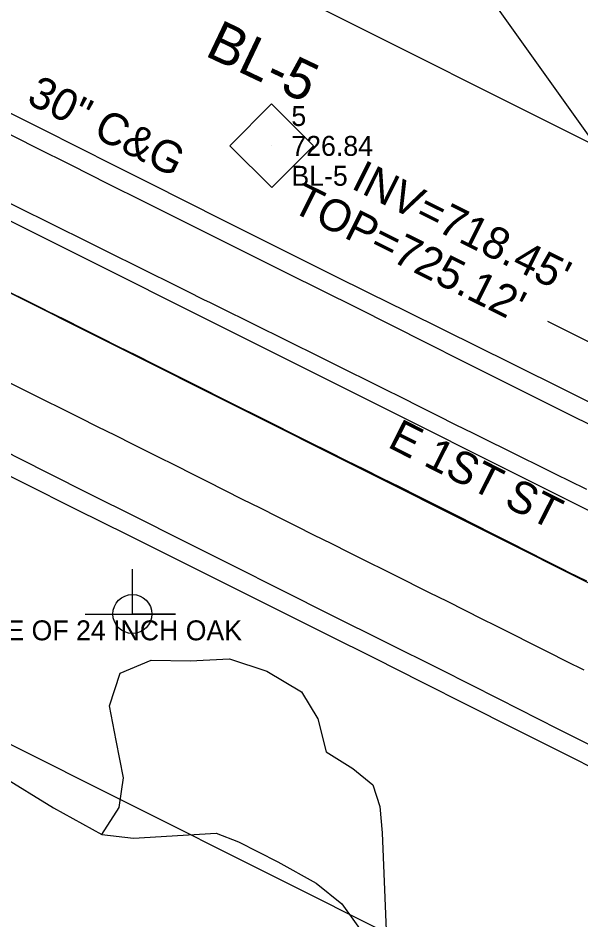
# Model space of a CAD drawing. Extents: x 1516784 to 1522736, y 634838 to 639369.
# Drawn here: x 1519603.4 to 1519674, y 638475.3 to 638588.4 of the extents above; entities that cross this region are included whole.
import ezdxf

# ---------------------------------------------------------------- set-up
doc = ezdxf.new("R2010")
doc.units = 0
for name, color, linetype in [('COGO Default Point Elevation', 7, 'Continuous'), ('COGO Default Point Number', 7, 'Continuous'), ('CTL Bench Mark Cogo Comment', 7, 'Continuous'), ('CTL Supplemental Horizontal and Vertical CELL', 7, 'Continuous'), ('CTL Supplemental Horizontal and Vertical Cogo Comment', 7, 'Continuous'), ('CTL Supplemental Horizontal and Vertical Cogo Elevation', 7, 'Continuous'), ('CTL Supplemental Horizontal and Vertical Cogo Number', 7, 'Continuous'), ('CTL Supplemental Horizontal and Vertical Text', 7, 'Continuous'), ('Exist Environmental Wetland Boundary Cogo Number', 7, 'Continuous'), ('Exist Environmental Wetland Boundary Text', 7, 'Continuous'), ('Exist Right of Way Line', 7, 'Continuous'), ('Exist Roads Curbs Text', 7, 'Continuous'), ('Exist Roads EOP Text', 7, 'Continuous'), ('Exist Structure Minor Catch Basin Leader', 7, 'Continuous'), ('Exist Structure Minor Catch Basin Top Elevation', 7, 'Continuous'), ('Exist Structure Minor Pipes RCP 18 Inch Invert', 7, 'Continuous'), ('Exist Utilities Power Joint Use Telephone CELL', 7, 'Continuous'), ('Exist Utilities Sanitary Sewer UG Line', 7, 'Continuous'), ('Exist Utilities Water UG Line SUE LOS B', 7, 'Continuous'), ('Exist Vegetation Hedge Row', 7, 'Continuous'), ('Exist Vegetation Woods Line', 7, 'Continuous')]:
    doc.layers.add(name, color=color, linetype=linetype)

msp = doc.modelspace()

# ---------------------------------------------------------------- linework, layer by layer
at = {"layer": 'COGO Default Point Elevation'}
for points in [[(1519602.17, 638565.32), (1519604.41, 638564.21), (1519606.65, 638563.1), (1519608.89, 638561.99), (1519611.12, 638560.88), (1519613.36, 638559.76), (1519615.6, 638558.65), (1519617.84, 638557.54), (1519620.07, 638556.43), (1519622.31, 638555.32), (1519624.55, 638554.21), (1519626.79, 638553.09), (1519627.44, 638552.77), (1519629.68, 638551.66), (1519631.93, 638550.56), (1519634.17, 638549.46), (1519635.9, 638548.6), (1519638.14, 638547.49), (1519640.37, 638546.38), (1519642.61, 638545.26), (1519644.85, 638544.15), (1519647.08, 638543.03), (1519649.32, 638541.92), (1519651.56, 638540.81), (1519653.79, 638539.69), (1519656.03, 638538.58), (1519658.26, 638537.46), (1519660.5, 638536.35), (1519662.74, 638535.24), (1519664.22, 638534.5), (1519666.46, 638533.39), (1519668.7, 638532.29), (1519670.94, 638531.18), (1519672.47, 638530.43), (1519674.7, 638529.31)], [(1519674.73, 638517.77), (1519672.49, 638518.88), (1519671.85, 638519.2), (1519669.62, 638520.33), (1519667.39, 638521.46), (1519665.16, 638522.59), (1519662.93, 638523.72), (1519660.7, 638524.85), (1519658.48, 638525.98), (1519656.25, 638527.11), (1519655.81, 638527.33), (1519653.57, 638528.44), (1519651.34, 638529.56), (1519649.1, 638530.67), (1519646.86, 638531.78), (1519644.63, 638532.9), (1519642.39, 638534.01), (1519640.09, 638535.16), (1519637.86, 638536.28), (1519635.62, 638537.39), (1519633.39, 638538.51), (1519631.15, 638539.63), (1519628.92, 638540.75), (1519626.69, 638541.87), (1519624.45, 638542.99), (1519622.75, 638543.84), (1519620.52, 638544.96), (1519618.28, 638546.08), (1519616.05, 638547.2), (1519613.82, 638548.31), (1519611.58, 638549.43), (1519609.35, 638550.55), (1519607.11, 638551.67), (1519606.72, 638551.86), (1519604.48, 638552.98), (1519602.25, 638554.09)], [(1519602.18, 638542.78), (1519604.42, 638541.66), (1519606.66, 638540.55), (1519608.89, 638539.44), (1519611.13, 638538.32), (1519613.37, 638537.21), (1519615.6, 638536.1), (1519617.84, 638534.99), (1519618.68, 638534.57), (1519620.91, 638533.44), (1519623.14, 638532.32), (1519625.37, 638531.19), (1519627.09, 638530.33), (1519629.33, 638529.21), (1519631.56, 638528.09), (1519633.8, 638526.97), (1519636.03, 638525.86), (1519638.27, 638524.74), (1519640.5, 638523.62), (1519642.73, 638522.5), (1519644.97, 638521.38), (1519647.2, 638520.27), (1519649.44, 638519.15), (1519651.67, 638518.03), (1519653.91, 638516.91), (1519654.98, 638516.38), (1519657.22, 638515.26), (1519659.45, 638514.14), (1519661.68, 638513.02), (1519663.22, 638512.25), (1519665.45, 638511.13), (1519667.69, 638510.01), (1519669.92, 638508.89), (1519672.15, 638507.77), (1519674.39, 638506.65)]]:
    msp.add_lwpolyline(points, dxfattribs=at)
at = {"layer": 'COGO Default Point Number'}
for points in [[(1519601.04, 638574.53), (1519605.6, 638572.25), (1519610.13, 638569.97), (1519614.67, 638567.69), (1519619.22, 638565.41), (1519623.79, 638563.13), (1519628.33, 638560.86), (1519637.2, 638556.43), (1519645.86, 638552.1), (1519654.66, 638547.68), (1519659.13, 638545.44), (1519663.65, 638543.17), (1519668.21, 638540.88), (1519672.83, 638538.57), (1519677.49, 638536.25)], [(1519722.47, 638473.61), (1519715.13, 638477.28), (1519707.8, 638480.91), (1519700.38, 638484.6), (1519692.87, 638488.34), (1519685.56, 638492), (1519678.44, 638495.58), (1519671.17, 638499.24), (1519663.75, 638502.99), (1519656.47, 638506.65), (1519649.42, 638510.18), (1519642.79, 638513.5), (1519636.54, 638516.63), (1519630.26, 638519.78), (1519623.96, 638522.95), (1519618.07, 638525.89), (1519612.59, 638528.61), (1519607.04, 638531.4), (1519601.36, 638534.3)]]:
    msp.add_lwpolyline(points, dxfattribs=at)
at = {"layer": 'CTL Supplemental Horizontal and Vertical CELL'}
msp.add_line((1519635.21, 638572.39), (1519635.21, 638572.39), dxfattribs=at)
msp.add_lwpolyline([(1519629.99, 638572.41), (1519635.23, 638577.65), (1519640.48, 638572.4), (1519635.24, 638567.16)], close=True, dxfattribs=at)
at = {"layer": 'Exist Environmental Wetland Boundary Cogo Number'}
for points in [[(1519597.72, 638578.89), (1519606.51, 638574.48), (1519615.45, 638569.99), (1519619.97, 638567.71), (1519624.53, 638565.41), (1519629.09, 638563.12), (1519633.67, 638560.82), (1519638.27, 638558.52), (1519642.87, 638556.22), (1519647.49, 638553.93), (1519652.1, 638551.65), (1519656.73, 638549.36), (1519665.24, 638545.15), (1519672.25, 638541.65), (1519678.22, 638538.65)], [(1519597.82, 638533.28), (1519604.23, 638530.07), (1519610.69, 638526.84), (1519617.2, 638523.59), (1519623.66, 638520.37), (1519629.98, 638517.22), (1519636.17, 638514.12), (1519642.21, 638511.09), (1519648.15, 638508.11), (1519654.03, 638505.16), (1519659.83, 638502.23), (1519665.57, 638499.34), (1519671.31, 638496.45), (1519677.11, 638493.53), (1519682.99, 638490.58), (1519688.93, 638487.59), (1519694.83, 638484.63), (1519700.59, 638481.75), (1519706.2, 638478.93), (1519711.67, 638476.19), (1519717.07, 638473.48)]]:
    msp.add_lwpolyline(points, dxfattribs=at)
at = {"layer": 'Exist Environmental Wetland Boundary Text'}
msp.add_line((1519517.96, 638596.36), (1520558.73, 638073.97), dxfattribs=at)
at = {"layer": 'Exist Right of Way Line'}
for p, q in [((1519196.36, 638813.06), (1519977, 638421.24)), ((1519230.66, 638683.96), (1520000.91, 638297.35))]:
    msp.add_line(p, q, dxfattribs=at)
at = {"layer": 'Exist Structure Minor Catch Basin Leader'}
msp.add_lwpolyline([(1519679.57, 638537.25), (1519675.22, 638547.69), (1519669.85, 638550.37)], dxfattribs=at)
at = {"layer": 'Exist Utilities Power Joint Use Telephone CELL'}
msp.add_line((1519617.78, 638513.67), (1519617.78, 638513.67), dxfattribs=at)
msp.add_lwpolyline([(1519611.84, 638513.67), (1519623.18, 638513.63), (1519617.78, 638513.65), (1519617.78, 638519.29)], dxfattribs=at)
msp.add_circle((1519617.78, 638513.67), 2.45, dxfattribs=at)
at = {"layer": 'Exist Utilities Sanitary Sewer UG Line'}
msp.add_line((1519719.17, 638511.77), (1519490.07, 638832.78), dxfattribs=at)
at = {"layer": 'Exist Utilities Water UG Line SUE LOS B'}
msp.add_line((1519525.01, 638601.79), (1520075.23, 638326.13), dxfattribs=at)
at = {"layer": 'Exist Vegetation Hedge Row'}
msp.add_lwpolyline([(1519613.96, 638486), (1519616.13, 638489.38), (1519616.65, 638493.11), (1519615.75, 638497.81), (1519614.89, 638502.17), (1519616.25, 638506.24), (1519620.13, 638507.87), (1519625.02, 638507.81), (1519629.94, 638508.05), (1519634.62, 638506.51), (1519638.98, 638503.91), (1519641.01, 638500.52), (1519642.08, 638496.38), (1519645.41, 638494.29), (1519647.9, 638492.26), (1519648.78, 638489.52), (1519649.11, 638486.23), (1519649.83, 638467.88)], dxfattribs=at)
at = {"layer": 'Exist Vegetation Woods Line'}
msp.add_lwpolyline([(1519601.25, 638493.44), (1519607.88, 638489.37), (1519613.96, 638486), (1519617.92, 638485.54), (1519628.27, 638486.19), (1519631.06, 638485.1), (1519636.01, 638482.59), (1519640.81, 638479.9), (1519644.03, 638477.33), (1519647.01, 638473.16)], dxfattribs=at)

# ---------------------------------------------------------------- texts
at = {"layer": 'CTL Bench Mark Cogo Comment'}
msp.add_text('RR SPIKE IN BASE OF 24 INCH OAK', height=2.5, dxfattribs=at).set_placement((1519574.49, 638510.37))
at = {"layer": 'CTL Supplemental Horizontal and Vertical Cogo Comment'}
msp.add_text('BL-5', height=2.5, dxfattribs=at).set_placement((1519637.71, 638567.39))
at = {"layer": 'CTL Supplemental Horizontal and Vertical Cogo Elevation'}
msp.add_text('726.84', height=2.5, dxfattribs=at).set_placement((1519637.71, 638571.14))
at = {"layer": 'CTL Supplemental Horizontal and Vertical Cogo Number'}
msp.add_text('5', height=2.5, dxfattribs=at).set_placement((1519637.71, 638574.89))
at = {"layer": 'CTL Supplemental Horizontal and Vertical Text'}
msp.add_text('BL-5', height=5, rotation=334.5784, dxfattribs=at).set_placement((1519626.73, 638583.77))
at = {"layer": 'Exist Roads Curbs Text'}
msp.add_text('30" C&G', height=4, rotation=333.2188, dxfattribs=at).set_placement((1519604.36, 638577.81))
at = {"layer": 'Exist Roads EOP Text'}
msp.add_text("E 1ST ST     36' BST", height=4, rotation=333.1216, dxfattribs=at).set_placement((1519649.62, 638534.68))
at = {"layer": 'Exist Structure Minor Catch Basin Top Elevation'}
msp.add_text("TOP=725.12'", height=4, rotation=333.5021, dxfattribs=at).set_placement((1519637.52, 638564.26))
at = {"layer": 'Exist Structure Minor Pipes RCP 18 Inch Invert'}
msp.add_text("INV=718.45'", height=4, rotation=333.5021, dxfattribs=at).set_placement((1519645.06, 638567.12))

doc.saveas('drawing.dxf')
